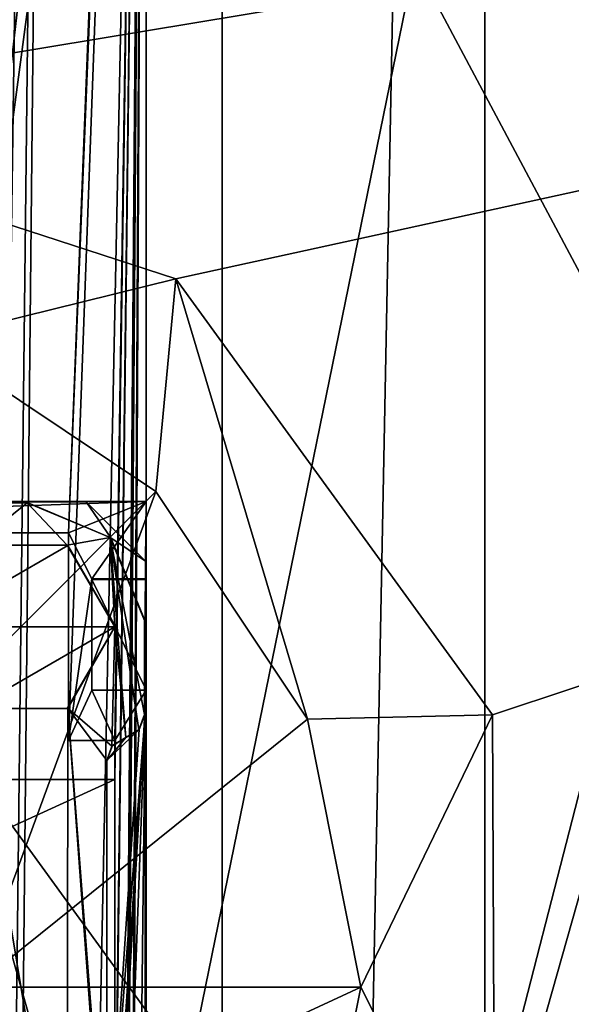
# Model space of a CAD drawing. Header units: millimetres. Extents: x -78 to 78, y -78 to 78.
# Tile 270 of 449: x 22.29 to 25.82, y 5.89 to 12.17. Entities that reach past the tile are written whole.
import ezdxf

# ---------------------------------------------------------------- set-up
doc = ezdxf.new("R2010")
doc.units = ezdxf.units.MM
doc.header["$LTSCALE"] = 41.718519
for name, color, linetype in [('10', 7, 'CONTINUOUS'), ('1978', 7, 'CONTINUOUS'), ('1980', 7, 'CONTINUOUS'), ('1983', 7, 'CONTINUOUS'), ('2088', 7, 'CONTINUOUS'), ('2089', 7, 'CONTINUOUS'), ('2094', 7, 'CONTINUOUS'), ('2097', 7, 'CONTINUOUS'), ('2107', 7, 'CONTINUOUS'), ('2111', 7, 'CONTINUOUS'), ('2115', 7, 'CONTINUOUS'), ('2116', 7, 'CONTINUOUS'), ('2119', 7, 'CONTINUOUS'), ('2120', 7, 'CONTINUOUS'), ('2123', 7, 'CONTINUOUS'), ('2124', 7, 'CONTINUOUS'), ('2127', 7, 'CONTINUOUS'), ('2129', 7, 'CONTINUOUS'), ('2136', 7, 'CONTINUOUS'), ('2145', 7, 'CONTINUOUS'), ('2146', 7, 'CONTINUOUS'), ('2149', 7, 'CONTINUOUS'), ('2154', 7, 'CONTINUOUS'), ('2158', 7, 'CONTINUOUS'), ('2161', 7, 'CONTINUOUS'), ('2166', 7, 'CONTINUOUS'), ('2169', 7, 'CONTINUOUS'), ('296', 7, 'CONTINUOUS'), ('302', 7, 'CONTINUOUS'), ('303', 7, 'CONTINUOUS'), ('328', 7, 'CONTINUOUS'), ('344', 7, 'CONTINUOUS'), ('6', 7, 'CONTINUOUS'), ('748', 7, 'CONTINUOUS'), ('878', 7, 'CONTINUOUS'), ('946', 7, 'CONTINUOUS'), ('971', 7, 'CONTINUOUS')]:
    doc.layers.add(name, color=color, linetype=linetype)

msp = doc.modelspace()

# ---------------------------------------------------------------- linework, layer by layer
at = {"layer": '10', "linetype": 'CONTINUOUS'}
for points in [[(11.1265, 19.2675, -2), (48.5, 30.5, -2), (19.2675, 11.1265, -2), (11.1265, 19.2675, -2)], [(48.5, 30.5, -2), (49.5, -30.5, -2), (19.2675, 11.1265, -2), (48.5, 30.5, -2)], [(19.2675, 11.1265, -2), (49.5, -30.5, -2), (22.25, 0, -2), (19.2675, 11.1265, -2)]]:
    msp.add_3dface(points, dxfattribs=at)
at = {"layer": '1978', "color": 7, "linetype": 'CONTINUOUS'}
for points in [[(16.9, 21.1, 20.074), (23.1, 21.1, 20.074), (23.1, -21.1, 20.074), (16.9, 21.1, 20.074)], [(16.9, -21.1, 20.074), (16.9, 21.1, 20.074), (23.1, -21.1, 20.074), (16.9, -21.1, 20.074)]]:
    msp.add_3dface(points, dxfattribs=at)
at = {"layer": '1980', "color": 7, "linetype": 'CONTINUOUS'}
for points in [[(23.1, -21.1, 20.074), (23.1, 21.1, 20.074), (23.1, -21.1, 21.67), (23.1, -21.1, 20.074)], [(23.1, 21.1, 20.074), (23.1, 21.1, 21.67), (23.1, -21.1, 21.67), (23.1, 21.1, 20.074)]]:
    msp.add_3dface(points, dxfattribs=at)
at = {"layer": '1983', "color": 7, "linetype": 'CONTINUOUS'}
for points in [[(23.1, 21.1, 21.67), (22.9, 16.425, 21.67), (22.605, 8.9, 21.67), (23.1, 21.1, 21.67)], [(22.9, 7.575, 21.67), (23.1, 21.1, 21.67), (22.605, 7.575, 21.67), (22.9, 7.575, 21.67)], [(22.605, 7.575, 21.67), (23.1, 21.1, 21.67), (22.605, 8.9, 21.67), (22.605, 7.575, 21.67)], [(23.1, -21.1, 21.67), (23.1, 21.1, 21.67), (22.9, -19.575, 21.67), (23.1, -21.1, 21.67)], [(22.9, 4.425, 21.67), (23.1, 21.1, 21.67), (22.9, 4.675, 21.67), (22.9, 4.425, 21.67)], [(23.1, 21.1, 21.67), (22.9, 4.425, 21.67), (22.9, -4.425, 21.67), (23.1, 21.1, 21.67)], [(22.9, 4.675, 21.67), (23.1, 21.1, 21.67), (22.9, 7.325, 21.67), (22.9, 4.675, 21.67)], [(22.9, 7.325, 21.67), (23.1, 21.1, 21.67), (22.9, 7.575, 21.67), (22.9, 7.325, 21.67)], [(22.9, -7.575, 21.67), (23.1, 21.1, 21.67), (22.9, -7.325, 21.67), (22.9, -7.575, 21.67)], [(23.1, 21.1, 21.67), (22.9, -7.575, 21.67), (22.9, -16.425, 21.67), (23.1, 21.1, 21.67)], [(22.9, -7.325, 21.67), (23.1, 21.1, 21.67), (22.9, -4.675, 21.67), (22.9, -7.325, 21.67)], [(22.9, -4.675, 21.67), (23.1, 21.1, 21.67), (22.9, -4.425, 21.67), (22.9, -4.675, 21.67)], [(22.9, -19.575, 21.67), (23.1, 21.1, 21.67), (22.9, -19.325, 21.67), (22.9, -19.575, 21.67)], [(22.9, -19.325, 21.67), (23.1, 21.1, 21.67), (22.9, -16.675, 21.67), (22.9, -19.325, 21.67)], [(22.9, -16.675, 21.67), (23.1, 21.1, 21.67), (22.9, -16.425, 21.67), (22.9, -16.675, 21.67)], [(22.9, 16.425, 21.67), (22.605, 15.1, 21.67), (21.895, 8.9, 21.67), (22.9, 16.425, 21.67)], [(22.605, 8.9, 21.67), (22.9, 16.425, 21.67), (21.895, 8.9, 21.67), (22.605, 8.9, 21.67)], [(22.605, 15.1, 21.67), (21.895, 15.1, 21.67), (17.395, 8.9, 21.67), (22.605, 15.1, 21.67)], [(18.105, 8.9, 21.67), (22.605, 15.1, 21.67), (17.395, 8.9, 21.67), (18.105, 8.9, 21.67)], [(21.895, 8.9, 21.67), (22.605, 15.1, 21.67), (18.105, 8.9, 21.67), (21.895, 8.9, 21.67)], [(17.1, 4.675, 21.67), (22.9, 4.675, 21.67), (22.9, 7.325, 21.67), (17.1, 4.675, 21.67)], [(17.1, 4.675, 21.67), (22.9, 7.325, 21.67), (17.1, 7.325, 21.67), (17.1, 4.675, 21.67)]]:
    msp.add_3dface(points, dxfattribs=at)
at = {"layer": '2088', "color": 7, "linetype": 'CONTINUOUS'}
for points in [[(23.0943, 7.7448, 24.95), (23.0557, 7.6448, 24.95), (22.85, 4.56, 24.95), (23.0943, 7.7448, 24.95)], [(22.8821, 4.467, 24.95), (23.0943, 7.7448, 24.95), (22.85, 4.56, 24.95), (22.8821, 4.467, 24.95)], [(22.97, 4.413, 24.95), (23.0943, 7.7448, 24.95), (22.8821, 4.467, 24.95), (22.97, 4.413, 24.95)], [(23.0556, 4.3615, 24.95), (23.0943, 7.7448, 24.95), (22.97, 4.413, 24.95), (23.0556, 4.3615, 24.95)], [(23.0943, 4.2613, 24.95), (23.0943, 7.7448, 24.95), (23.0556, 4.3615, 24.95), (23.0943, 4.2613, 24.95)], [(23.0557, 7.6448, 24.95), (22.97, 7.593, 24.95), (22.85, 7.4461, 24.95), (23.0557, 7.6448, 24.95)], [(22.85, 4.56, 24.95), (23.0557, 7.6448, 24.95), (22.85, 7.4461, 24.95), (22.85, 4.56, 24.95)], [(22.85, 7.4461, 24.95), (22.97, 7.593, 24.95), (22.8853, 7.5429, 24.95), (22.85, 7.4461, 24.95)]]:
    msp.add_3dface(points, dxfattribs=at)
at = {"layer": '2089', "color": 7, "linetype": 'CONTINUOUS'}
for points in [[(22.3352, 9.0942, 24.95), (22.8739, 8.8666, 24.95), (22.7176, 9.0971, 24.95), (22.3352, 9.0942, 24.95)], [(23.0971, 8.7176, 24.95), (23.1, 9.1, 24.95), (22.7176, 9.0971, 24.95), (23.0971, 8.7176, 24.95)], [(22.8739, 8.8666, 24.95), (23.0971, 8.7176, 24.95), (22.7176, 9.0971, 24.95), (22.8739, 8.8666, 24.95)], [(23.0942, 8.3352, 24.95), (23.0971, 8.7176, 24.95), (22.8739, 8.8666, 24.95), (23.0942, 8.3352, 24.95)]]:
    msp.add_3dface(points, dxfattribs=at)
at = {"layer": '2094', "color": 7, "linetype": 'CONTINUOUS'}
for points in [[(22.34, 9.09, 25.1), (21.7339, 9.09, 25.1), (21.9998, 8.8192, 25.1), (22.34, 9.09, 25.1)], [(22.5961, 8.8216, 25.1), (22.34, 9.09, 25.1), (21.9998, 8.8192, 25.1), (22.5961, 8.8216, 25.1)], [(22.8703, 8.8703, 25.1), (22.34, 9.09, 25.1), (22.5961, 8.8216, 25.1), (22.8703, 8.8703, 25.1)], [(22.9, 8.3, 25.1), (22.8703, 8.8703, 25.1), (22.5961, 8.8216, 25.1), (22.9, 8.3, 25.1)], [(23.09, 7.74, 25.1), (23.09, 8.34, 25.1), (22.8703, 8.8703, 25.1), (23.09, 7.74, 25.1)], [(23.09, 7.74, 25.1), (22.8703, 8.8703, 25.1), (23.0547, 7.6431, 25.1), (23.09, 7.74, 25.1)], [(23.0547, 7.6431, 25.1), (22.8703, 8.8703, 25.1), (22.97, 7.593, 25.1), (23.0547, 7.6431, 25.1)], [(22.97, 7.593, 25.1), (22.8703, 8.8703, 25.1), (22.9, 8.3, 25.1), (22.97, 7.593, 25.1)], [(22.6002, 7.7808, 25.1), (22.8821, 7.539, 25.1), (22.9, 8.3, 25.1), (22.6002, 7.7808, 25.1)], [(22.8821, 7.539, 25.1), (22.97, 7.593, 25.1), (22.9, 8.3, 25.1), (22.8821, 7.539, 25.1)], [(22.5961, 4.2216, 25.1), (22.0039, 7.7784, 25.1), (21.9998, 4.2192, 25.1), (22.5961, 4.2216, 25.1)], [(22.6002, 7.7808, 25.1), (22.0039, 7.7784, 25.1), (22.5961, 4.2216, 25.1), (22.6002, 7.7808, 25.1)], [(22.9, 3.7, 25.1), (22.6002, 7.7808, 25.1), (22.5961, 4.2216, 25.1), (22.9, 3.7, 25.1)], [(22.85, 7.4461, 25.1), (22.8821, 7.539, 25.1), (22.6002, 7.7808, 25.1), (22.85, 7.4461, 25.1)], [(22.85, 4.56, 25.1), (22.85, 7.4461, 25.1), (22.6002, 7.7808, 25.1), (22.85, 4.56, 25.1)], [(22.85, 4.56, 25.1), (22.6002, 7.7808, 25.1), (22.9, 3.7, 25.1), (22.85, 4.56, 25.1)]]:
    msp.add_3dface(points, dxfattribs=at)
at = {"layer": '2097', "color": 7, "linetype": 'CONTINUOUS'}
for points in [[(23.1, 8.605, 22), (23.1, 9.1, 22), (23.0971, 8.7176, 24.95), (23.1, 8.605, 22)], [(23.0971, 8.7176, 24.95), (23.1, 9.1, 22), (23.1, 9.1, 24.95), (23.0971, 8.7176, 24.95)], [(23.0971, 8.7176, 24.95), (23.0942, 8.3352, 24.95), (23.1, 8.6025, 22.35), (23.0971, 8.7176, 24.95)], [(23.1, 8.605, 22), (23.0971, 8.7176, 24.95), (23.1, 8.6025, 22.35), (23.1, 8.605, 22)], [(23.1, 8.6025, 22.35), (23.0942, 8.3352, 24.95), (23.1, 7.8975, 22.35), (23.1, 8.6025, 22.35)], [(23.09, 8.34, 25.1), (23.09, 7.74, 25.1), (23.0942, 8.3352, 24.95), (23.09, 8.34, 25.1)], [(23.0942, 8.3352, 24.95), (23.09, 7.74, 25.1), (23.1, 7.8975, 22.35), (23.0942, 8.3352, 24.95)], [(23.09, 7.74, 25.1), (23.1, 7.895, 22), (23.1, 7.8975, 22.35), (23.09, 7.74, 25.1)], [(23.0943, 7.7448, 24.95), (23.1, 7.895, 22), (23.09, 7.74, 25.1), (23.0943, 7.7448, 24.95)], [(23.1, 4.105, 22), (23.1, 7.895, 22), (23.0943, 4.2613, 24.95), (23.1, 4.105, 22)], [(23.0943, 4.2613, 24.95), (23.1, 7.895, 22), (23.0943, 7.7448, 24.95), (23.0943, 4.2613, 24.95)]]:
    msp.add_3dface(points, dxfattribs=at)
at = {"layer": '2107', "color": 7, "linetype": 'CONTINUOUS'}
for points in [[(23.1, 7.8975, 22.35), (23.1, 7.895, 22), (22.7525, 7.895, 22.35), (23.1, 7.8975, 22.35)], [(23.1, 7.895, 22), (22.7525, 7.895, 22), (22.7525, 7.895, 22.35), (23.1, 7.895, 22)]]:
    msp.add_3dface(points, dxfattribs=at)
at = {"layer": '2111', "color": 7, "linetype": 'CONTINUOUS'}
for points in [[(23.09, 7.74, 25.1), (23.0547, 7.6431, 25.1), (23.0557, 7.6448, 24.95), (23.09, 7.74, 25.1)], [(23.0943, 7.7448, 24.95), (23.09, 7.74, 25.1), (23.0557, 7.6448, 24.95), (23.0943, 7.7448, 24.95)], [(23.0547, 7.6431, 25.1), (22.97, 7.593, 25.1), (23.0557, 7.6448, 24.95), (23.0547, 7.6431, 25.1)], [(23.0557, 7.6448, 24.95), (22.97, 7.593, 25.1), (22.97, 7.593, 24.95), (23.0557, 7.6448, 24.95)]]:
    msp.add_3dface(points, dxfattribs=at)
at = {"layer": '2115', "color": 7, "linetype": 'CONTINUOUS'}
for points in [[(16.91, 9.1, 22), (23.1, 9.1, 22), (17.395, 8.9, 22), (16.91, 9.1, 22)], [(17.395, 8.9, 22), (23.1, 9.1, 22), (22.605, 8.9, 22), (17.395, 8.9, 22)], [(23.1, 9.1, 22), (22.7525, 8.605, 22), (22.605, 8.9, 22), (23.1, 9.1, 22)], [(23.1, 8.605, 22), (22.7525, 8.605, 22), (23.1, 9.1, 22), (23.1, 8.605, 22)], [(22.605, 8.9, 22), (22.7525, 8.605, 22), (22.605, 7.575, 22), (22.605, 8.9, 22)], [(22.7525, 8.605, 22), (22.7525, 7.895, 22), (22.605, 7.575, 22), (22.7525, 8.605, 22)], [(22.605, 7.575, 22), (22.7525, 7.895, 22), (22.9, 7.575, 22), (22.605, 7.575, 22)], [(22.7525, 7.895, 22), (23.1, 7.895, 22), (22.9, 7.575, 22), (22.7525, 7.895, 22)], [(23.1, 7.895, 22), (23.1, 4.105, 22), (22.9, 4.425, 22), (23.1, 7.895, 22)], [(22.9, 7.575, 22), (23.1, 7.895, 22), (22.9, 4.425, 22), (22.9, 7.575, 22)]]:
    msp.add_3dface(points, dxfattribs=at)
at = {"layer": '2116', "color": 7, "linetype": 'CONTINUOUS'}
for points in [[(23.1, 9.1, 22), (16.91, 9.1, 22), (23.1, 9.1, 24.95), (23.1, 9.1, 22)], [(23.1, 9.1, 24.95), (16.91, 9.1, 22), (22.7176, 9.0971, 24.95), (23.1, 9.1, 24.95)], [(16.91, 9.1, 22), (22.3352, 9.0942, 24.95), (22.7176, 9.0971, 24.95), (16.91, 9.1, 22)], [(22.3352, 9.0942, 24.95), (16.91, 9.1, 22), (21.7387, 9.0943, 24.95), (22.3352, 9.0942, 24.95)], [(21.7339, 9.09, 25.1), (22.34, 9.09, 25.1), (21.7387, 9.0943, 24.95), (21.7339, 9.09, 25.1)], [(22.34, 9.09, 25.1), (22.3352, 9.0942, 24.95), (21.7387, 9.0943, 24.95), (22.34, 9.09, 25.1)]]:
    msp.add_3dface(points, dxfattribs=at)
at = {"layer": '2119', "color": 7, "linetype": 'CONTINUOUS'}
for points in [[(22.34, 9.09, 25.1), (22.8703, 8.8703, 25.1), (22.3352, 9.0942, 24.95), (22.34, 9.09, 25.1)], [(22.8703, 8.8703, 25.1), (22.8739, 8.8666, 24.95), (22.3352, 9.0942, 24.95), (22.8703, 8.8703, 25.1)], [(22.8703, 8.8703, 25.1), (23.09, 8.34, 25.1), (22.8739, 8.8666, 24.95), (22.8703, 8.8703, 25.1)], [(23.09, 8.34, 25.1), (23.0942, 8.3352, 24.95), (22.8739, 8.8666, 24.95), (23.09, 8.34, 25.1)]]:
    msp.add_3dface(points, dxfattribs=at)
at = {"layer": '2120', "color": 7, "linetype": 'CONTINUOUS'}
for points in [[(22.8821, 7.539, 25.1), (22.85, 7.4461, 25.1), (22.8853, 7.5429, 24.95), (22.8821, 7.539, 25.1)], [(22.85, 7.4461, 25.1), (22.85, 7.4461, 24.95), (22.8853, 7.5429, 24.95), (22.85, 7.4461, 25.1)], [(22.97, 7.593, 25.1), (22.8821, 7.539, 25.1), (22.97, 7.593, 24.95), (22.97, 7.593, 25.1)], [(22.97, 7.593, 24.95), (22.8821, 7.539, 25.1), (22.8853, 7.5429, 24.95), (22.97, 7.593, 24.95)]]:
    msp.add_3dface(points, dxfattribs=at)
at = {"layer": '2123', "color": 7, "linetype": 'CONTINUOUS'}
for points in [[(23.1, 8.6025, 22.35), (23.1, 7.8975, 22.35), (22.7525, 8.6025, 22.35), (23.1, 8.6025, 22.35)], [(23.1, 7.8975, 22.35), (22.7525, 7.895, 22.35), (22.7525, 8.6025, 22.35), (23.1, 7.8975, 22.35)]]:
    msp.add_3dface(points, dxfattribs=at)
at = {"layer": '2124', "color": 7, "linetype": 'CONTINUOUS'}
for points in [[(22.7525, 7.895, 22), (22.7525, 8.605, 22), (22.7525, 7.895, 22.35), (22.7525, 7.895, 22)], [(22.7525, 7.895, 22.35), (22.7525, 8.605, 22), (22.7525, 8.6025, 22.35), (22.7525, 7.895, 22.35)]]:
    msp.add_3dface(points, dxfattribs=at)
at = {"layer": '2127', "color": 7, "linetype": 'CONTINUOUS'}
for points in [[(22.85, 7.4461, 25.1), (22.85, 4.56, 25.1), (22.85, 7.4461, 24.95), (22.85, 7.4461, 25.1)], [(22.85, 4.56, 25.1), (22.85, 4.56, 24.95), (22.85, 7.4461, 24.95), (22.85, 4.56, 25.1)]]:
    msp.add_3dface(points, dxfattribs=at)
at = {"layer": '2129', "color": 7, "linetype": 'CONTINUOUS'}
for points in [[(22.7525, 8.605, 22), (23.1, 8.605, 22), (23.1, 8.6025, 22.35), (22.7525, 8.605, 22)], [(22.7525, 8.605, 22), (23.1, 8.6025, 22.35), (22.7525, 8.6025, 22.35), (22.7525, 8.605, 22)]]:
    msp.add_3dface(points, dxfattribs=at)
at = {"layer": '2136', "color": 7, "linetype": 'CONTINUOUS'}
for points in [[(22.5961, 8.8216, 25.1), (21.9998, 8.8192, 25.1), (22.0039, 8.8216, 25.5), (22.5961, 8.8216, 25.1)], [(22.6002, 8.8192, 25.5), (22.5961, 8.8216, 25.1), (22.0039, 8.8216, 25.5), (22.6002, 8.8192, 25.5)], [(22.9, 8.3, 25.1), (22.5961, 8.8216, 25.1), (22.9, 8.3, 25.5), (22.9, 8.3, 25.1)], [(22.9, 8.3, 25.5), (22.5961, 8.8216, 25.1), (22.6002, 8.8192, 25.5), (22.9, 8.3, 25.5)]]:
    msp.add_3dface(points, dxfattribs=at)
at = {"layer": '2145', "color": 7, "linetype": 'CONTINUOUS'}
for points in [[(22.6002, 7.7808, 25.1), (22.9, 8.3, 25.1), (22.5961, 7.7784, 25.5), (22.6002, 7.7808, 25.1)], [(22.9, 8.3, 25.1), (22.9, 8.3, 25.5), (22.5961, 7.7784, 25.5), (22.9, 8.3, 25.1)], [(21.9998, 7.7808, 25.5), (22.0039, 7.7784, 25.1), (22.5961, 7.7784, 25.5), (21.9998, 7.7808, 25.5)], [(22.0039, 7.7784, 25.1), (22.6002, 7.7808, 25.1), (22.5961, 7.7784, 25.5), (22.0039, 7.7784, 25.1)]]:
    msp.add_3dface(points, dxfattribs=at)
at = {"layer": '2146', "color": 7, "linetype": 'CONTINUOUS'}
for points in [[(22.6002, 8.8192, 25.5), (22.0039, 8.8216, 25.5), (21.7, 8.3, 25.5), (22.6002, 8.8192, 25.5)], [(22.9, 8.3, 25.5), (22.6002, 8.8192, 25.5), (21.7, 8.3, 25.5), (22.9, 8.3, 25.5)], [(22.9, 8.3, 25.5), (21.7, 8.3, 25.5), (21.9998, 7.7808, 25.5), (22.9, 8.3, 25.5)], [(22.9, 8.3, 25.5), (21.9998, 7.7808, 25.5), (22.5961, 7.7784, 25.5), (22.9, 8.3, 25.5)]]:
    msp.add_3dface(points, dxfattribs=at)
at = {"layer": '2149', "color": 7, "linetype": 'CONTINUOUS'}
for points in [[(22.9, 7.325, 21.67), (22.9, 7.575, 21.67), (22.9, 7.325, 21.9), (22.9, 7.325, 21.67)], [(22.9, 7.575, 21.67), (22.9, 7.575, 22), (22.9, 7.325, 21.9), (22.9, 7.575, 21.67)], [(22.9, 7.575, 22), (22.9, 4.425, 22), (22.9, 7.325, 21.9), (22.9, 7.575, 22)], [(22.9, 7.325, 21.9), (22.9, 4.425, 22), (22.9, 4.675, 21.9), (22.9, 7.325, 21.9)]]:
    msp.add_3dface(points, dxfattribs=at)
at = {"layer": '2154', "color": 7, "linetype": 'CONTINUOUS'}
for points in [[(22.9, 7.575, 21.67), (22.605, 7.575, 21.67), (22.605, 7.575, 22), (22.9, 7.575, 21.67)], [(22.9, 7.575, 21.67), (22.605, 7.575, 22), (22.9, 7.575, 22), (22.9, 7.575, 21.67)]]:
    msp.add_3dface(points, dxfattribs=at)
at = {"layer": '2158', "color": 7, "linetype": 'CONTINUOUS'}
for points in [[(22.605, 7.575, 21.67), (22.605, 8.9, 21.67), (22.605, 7.575, 22), (22.605, 7.575, 21.67)], [(22.605, 8.9, 21.67), (22.605, 8.9, 22), (22.605, 7.575, 22), (22.605, 8.9, 21.67)]]:
    msp.add_3dface(points, dxfattribs=at)
at = {"layer": '2161', "color": 7, "linetype": 'CONTINUOUS'}
for points in [[(17.395, 8.9, 22), (22.605, 8.9, 22), (18.105, 8.9, 21.9), (17.395, 8.9, 22)], [(18.105, 8.9, 21.9), (22.605, 8.9, 22), (21.895, 8.9, 21.9), (18.105, 8.9, 21.9)], [(22.605, 8.9, 21.67), (21.895, 8.9, 21.67), (22.605, 8.9, 22), (22.605, 8.9, 21.67)], [(22.605, 8.9, 22), (21.895, 8.9, 21.67), (21.895, 8.9, 21.9), (22.605, 8.9, 22)]]:
    msp.add_3dface(points, dxfattribs=at)
at = {"layer": '2166', "color": 7, "linetype": 'CONTINUOUS'}
for points in [[(17.1, 7.325, 21.67), (22.9, 7.325, 21.67), (17.1, 7.325, 21.9), (17.1, 7.325, 21.67)], [(22.9, 7.325, 21.67), (22.9, 7.325, 21.9), (17.1, 7.325, 21.9), (22.9, 7.325, 21.67)]]:
    msp.add_3dface(points, dxfattribs=at)
at = {"layer": '2169', "color": 7, "linetype": 'CONTINUOUS'}
for points in [[(22.9, 7.325, 21.9), (22.9, 4.675, 21.9), (17.1, 4.675, 21.9), (22.9, 7.325, 21.9)], [(17.1, 7.325, 21.9), (22.9, 7.325, 21.9), (17.1, 4.675, 21.9), (17.1, 7.325, 21.9)]]:
    msp.add_3dface(points, dxfattribs=at)
at = {"layer": '296', "color": 7, "linetype": 'CONTINUOUS'}
for points in [[(22.5, 0, -2.75), (20.2058, 9.7306, -2.9268), (19.4856, 11.25, -2.75), (22.5, 0, -2.75)], [(22.25, 0, -3), (19.2667, 11.1278, -3), (22.4268, 0, -2.9268), (22.25, 0, -3)], [(22.4268, 0, -2.9268), (19.2667, 11.1278, -3), (20.2058, 9.7306, -2.9268), (22.4268, 0, -2.9268)], [(22.4268, 0, -2.9268), (20.2058, 9.7306, -2.9268), (22.5, 0, -2.75), (22.4268, 0, -2.9268)]]:
    msp.add_3dface(points, dxfattribs=at)
at = {"layer": '302', "color": 7, "linetype": 'CONTINUOUS'}
for points in [[(22.5, 0, -2.75), (19.4856, 11.25, -2.75), (22.5, 0, -2.25), (22.5, 0, -2.75)], [(22.5, 0, -2.25), (19.4856, 11.25, -2.75), (19.4856, 11.25, -2.25), (22.5, 0, -2.25)]]:
    msp.add_3dface(points, dxfattribs=at)
at = {"layer": '303', "color": 7, "linetype": 'CONTINUOUS'}
for points in [[(22.5, 0, -2.25), (19.4856, 11.25, -2.25), (22.4268, 0, -2.0732), (22.5, 0, -2.25)], [(19.4856, 11.25, -2.25), (20.2058, 9.7306, -2.0732), (22.4268, 0, -2.0732), (19.4856, 11.25, -2.25)], [(20.2058, 9.7306, -2.0732), (22.25, 0, -2), (22.4268, 0, -2.0732), (20.2058, 9.7306, -2.0732)]]:
    msp.add_3dface(points, dxfattribs=at)
at = {"layer": '328', "linetype": 'CONTINUOUS'}
for points in [[(15.5, -30, 15), (15.5, 30, 15), (32.5, -30, 15), (15.5, -30, 15)], [(32.5, -30, 15), (15.5, 30, 15), (47.5, -30, 15), (32.5, -30, 15)], [(47.5, -30, 15), (15.5, 30, 15), (67, -30, 15), (47.5, -30, 15)], [(67, -30, 15), (15.5, 30, 15), (67.5, -30, 15), (67, -30, 15)], [(67.5, -30, 15), (15.5, 30, 15), (72.3187, -15.3427, 15), (67.5, -30, 15)], [(72.3187, -15.3427, 15), (15.5, 30, 15), (73.9493, 0, 15), (72.3187, -15.3427, 15)], [(73.9493, 0, 15), (15.5, 30, 15), (72.3187, 15.3427, 15), (73.9493, 0, 15)]]:
    msp.add_3dface(points, dxfattribs=at)
at = {"layer": '344', "linetype": 'CONTINUOUS'}
for points in [[(15.5, 30, 16.5), (15.5, -30, 16.5), (32.5, 30, 16.5), (15.5, 30, 16.5)], [(32.5, 30, 16.5), (15.5, -30, 16.5), (47.5, 30, 16.5), (32.5, 30, 16.5)], [(47.5, 30, 16.5), (15.5, -30, 16.5), (67, 30, 16.5), (47.5, 30, 16.5)], [(67, 30, 16.5), (15.5, -30, 16.5), (67.5, 30, 16.5), (67, 30, 16.5)], [(67.5, 30, 16.5), (15.5, -30, 16.5), (72.3187, 15.3427, 16.5), (67.5, 30, 16.5)], [(72.3187, 15.3427, 16.5), (15.5, -30, 16.5), (73.9493, 0, 16.5), (72.3187, 15.3427, 16.5)]]:
    msp.add_3dface(points, dxfattribs=at)
at = {"layer": '6', "linetype": 'CONTINUOUS'}
for points in [[(15.5, 33), (15.5, -33), (24, 33), (15.5, 33)], [(24, 33), (15.5, -33), (29, 33), (24, 33)], [(29, 33), (15.5, -33), (32.5, 33), (29, 33)], [(32.5, 33), (15.5, -33), (47.5, 33), (32.5, 33)], [(47.5, 33), (15.5, -33), (48.5, 31), (47.5, 33)], [(48.5, 31), (15.5, -33), (48.5, 30.5), (48.5, 31)], [(48.5, 30.5), (15.5, -33), (49.5, 30.5), (48.5, 30.5)], [(49.5, 30.5), (15.5, -33), (48.5, -30.5), (49.5, 30.5)]]:
    msp.add_3dface(points, dxfattribs=at)
at = {"layer": '748', "color": 7, "linetype": 'CONTINUOUS'}
for points in [[(20, 11.5902, 28.7), (23.2898, 10.5189, 28.7), (53.7537, 17.1708, 28.7), (20, 11.5902, 28.7)], [(20, 11.5902, 28.7), (53.7537, 17.1708, 28.7), (20, 12.4098, 28.7), (20, 11.5902, 28.7)], [(23.2898, 10.5189, 28.7), (25.3127, 7.738, 28.7), (53.7537, 17.1708, 28.7), (23.2898, 10.5189, 28.7)], [(25.3267, 4.305, 28.7), (23.3103, 1.4963, 28.7), (53.7537, 17.1708, 28.7), (25.3267, 4.305, 28.7)], [(53.7537, 17.1708, 28.7), (23.3103, 1.4963, 28.7), (56.4299, 0, 28.7), (53.7537, 17.1708, 28.7)], [(25.3127, 7.738, 28.7), (25.3267, 4.305, 28.7), (53.7537, 17.1708, 28.7), (25.3127, 7.738, 28.7)]]:
    msp.add_3dface(points, dxfattribs=at)
at = {"layer": '878', "color": 7, "linetype": 'CONTINUOUS'}
for points in [[(20, 11.5902, 28.7), (21.7114, 10.1317, 28.4361), (23.2898, 10.5189, 28.7), (20, 11.5902, 28.7)], [(21.7114, 10.1317, 28.4361), (23.1623, 9.1623, 28.4361), (23.2898, 10.5189, 28.7), (21.7114, 10.1317, 28.4361)], [(23.1623, 9.1623, 28.4361), (24.1317, 7.7114, 28.4361), (23.2898, 10.5189, 28.7), (23.1623, 9.1623, 28.4361)], [(23.2898, 10.5189, 28.7), (24.1317, 7.7114, 28.4361), (25.3127, 7.738, 28.7), (23.2898, 10.5189, 28.7)], [(24.1317, 7.7114, 28.4361), (24.4721, 6, 28.4361), (25.3127, 7.738, 28.7), (24.1317, 7.7114, 28.4361)], [(25.3127, 7.738, 28.7), (24.4721, 6, 28.4361), (25.3267, 4.305, 28.7), (25.3127, 7.738, 28.7)], [(24.4721, 6, 28.4361), (24.1317, 4.2886, 28.4361), (25.3267, 4.305, 28.7), (24.4721, 6, 28.4361)]]:
    msp.add_3dface(points, dxfattribs=at)
at = {"layer": '946', "color": 7, "linetype": 'CONTINUOUS'}
for points in [[(21.7114, 10.1317, 28.4361), (21.414, 7.4144, 27.2), (23.1623, 9.1623, 28.4361), (21.7114, 10.1317, 28.4361)], [(21.414, 7.4144, 27.2), (22, 6, 27.2), (23.1623, 9.1623, 28.4361), (21.414, 7.4144, 27.2)], [(23.1623, 9.1623, 28.4361), (22, 6, 27.2), (24.1317, 7.7114, 28.4361), (23.1623, 9.1623, 28.4361)], [(24.1317, 7.7114, 28.4361), (22, 6, 27.2), (24.4721, 6, 28.4361), (24.1317, 7.7114, 28.4361)], [(22, 6, 27.2), (21.414, 4.5856, 27.2), (24.4721, 6, 28.4361), (22, 6, 27.2)], [(24.4721, 6, 28.4361), (21.414, 4.5856, 27.2), (24.1317, 4.2886, 28.4361), (24.4721, 6, 28.4361)]]:
    msp.add_3dface(points, dxfattribs=at)
at = {"layer": '971', "color": 7, "linetype": 'CONTINUOUS'}
for points in [[(22.6857, 42.2511, 26.2), (23.5864, 43.6175, 26.2), (21.8299, -41.6203, 26.2), (22.6857, 42.2511, 26.2)], [(21.8299, -41.6203, 26.2), (23.5864, 43.6175, 26.2), (23.5864, -43.6175, 26.2), (21.8299, -41.6203, 26.2)], [(23.5864, 43.6175, 26.2), (25.2628, 42.4773, 26.2), (23.5864, -43.6175, 26.2), (23.5864, 43.6175, 26.2)], [(23.5864, -43.6175, 26.2), (25.2628, 42.4773, 26.2), (25.2628, -42.4773, 26.2), (23.5864, -43.6175, 26.2)], [(25.2628, 42.4773, 26.2), (27.25, 42.0754, 26.2), (25.2628, -42.4773, 26.2), (25.2628, 42.4773, 26.2)], [(22.6857, 42.2511, 26.2), (21.8299, -41.6203, 26.2), (22, -18.0079, 26.2), (22.6857, 42.2511, 26.2)], [(22.6857, 42.2511, 26.2), (22, 5.9921, 26.2), (22, 17.9921, 26.2), (22.6857, 42.2511, 26.2)], [(22, 5.9921, 26.2), (22.6857, 42.2511, 26.2), (22, -6.0079, 26.2), (22, 5.9921, 26.2)], [(22, -6.0079, 26.2), (22.6857, 42.2511, 26.2), (22, -18.0079, 26.2), (22, -6.0079, 26.2)], [(27.25, 42.0754, 26.2), (26.0291, -36.5416, 26.2), (25.2628, -42.4773, 26.2), (27.25, 42.0754, 26.2)]]:
    msp.add_3dface(points, dxfattribs=at)

doc.saveas('drawing.dxf')
